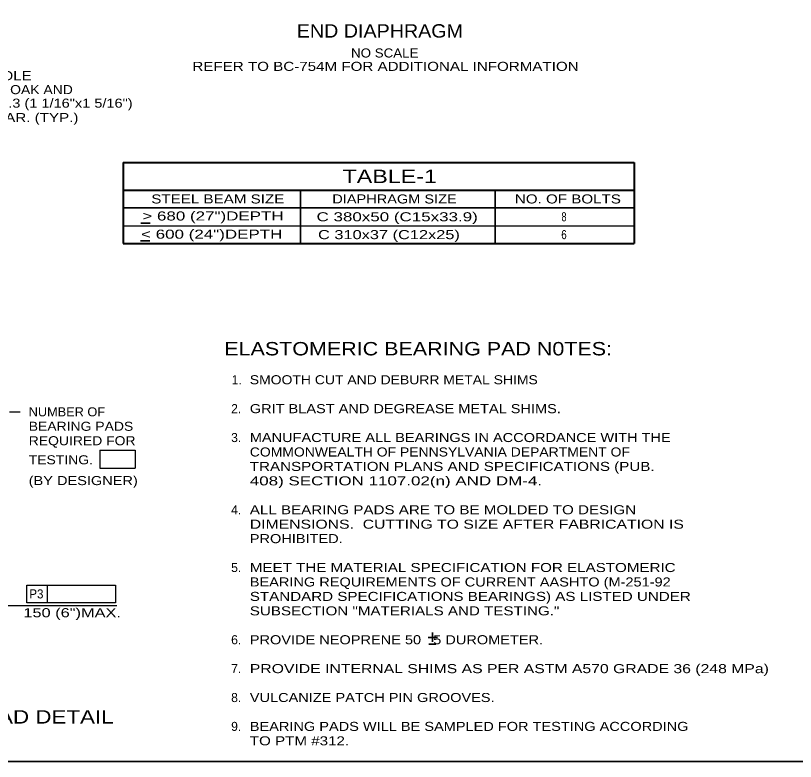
# Model space of a CAD drawing. Extents: x -11 to 79, y -154 to 0.
# Drawn here: x 49.06 to 59.39, y -43.25 to -33.38 of the extents above; entities that cross this region are included whole.
import ezdxf
from ezdxf.enums import TextEntityAlignment as Align

# ---------------------------------------------------------------- set-up
doc = ezdxf.new("R2010")
doc.units = 0
doc.header["$LTSCALE"] = 0.048
for name, color, linetype, lineweight in [('1', 7, 'Continuous', 25), ('2', 7, 'Continuous', 35), ('3', 7, 'Continuous', 25)]:
    doc.layers.add(name, color=color, linetype=linetype, lineweight=lineweight)

msp = doc.modelspace()

# ---------------------------------------------------------------- linework, layer by layer
at = {"layer": '1', "lineweight": 35}
msp.add_lwpolyline([(35.75, -43.25), (67.25, -43.25), (67.25, -22.75), (35.75, -22.75)], close=True, dxfattribs=at)
at = {"layer": '2', "lineweight": 25}
msp.add_line((48.977, -38.6205), (49.11708, -38.6205), dxfattribs=at)
at = {"layer": '3', "lineweight": 40}
for p, q in [((50.48325, -35.32025), (57.24825, -35.32025)), ((50.48325, -35.32025), (50.48325, -36.39483)), ((57.24825, -35.32025), (57.24825, -36.39483)), ((50.48325, -35.68617), (57.24825, -35.68617)), ((50.48325, -36.39483), (57.24825, -36.39483))]:
    msp.add_line(p, q, dxfattribs=at)
at = {"layer": '3', "lineweight": 35}
for p, q in [((52.83258, -35.68617), (52.83258, -36.39483)), ((55.40908, -35.68617), (55.40908, -36.39483)), ((50.48325, -35.92242), (57.24825, -35.92242)), ((50.84025, -36.12308), (50.71683, -36.12308)), ((50.83742, -36.35833), (50.71392, -36.35833)), ((54.52042, -41.60817), (54.64592, -41.60817)), ((54.58075, -41.6685), (54.58075, -41.54542)), ((54.53008, -41.69992), (54.62417, -41.69992))]:
    msp.add_line(p, q, dxfattribs=at)
at = {"layer": '3'}
for p, q in [((50.48325, -36.15858), (57.24825, -36.15858)), ((50.17175, -39.1315), (50.6435, -39.1315)), ((50.17175, -39.1315), (50.17175, -39.36775)), ((50.6435, -39.1315), (50.6435, -39.36775)), ((50.17175, -39.36775), (50.6435, -39.36775)), ((49.2075, -40.91542), (50.38333, -40.91542)), ((49.2075, -41.15158), (49.2075, -40.91542)), ((49.48133, -41.15158), (49.48133, -40.91542)), ((50.38333, -40.91542), (50.38333, -41.15158)), ((48.89267, -41.18442), (50.39892, -41.18442)), ((50.38333, -41.15158), (49.2075, -41.15158))]:
    msp.add_line(p, q, dxfattribs=at)

# ---------------------------------------------------------------- texts
for s, height, width, p in [('END DIAPHRAGM', 0.1772, 1.1, (53.88258, -33.66708)), ('NO SCALE', 0.12, 1.1, (53.94712, -33.93083)), ('REFER TO BC-754M FOR ADDITIONAL INFORMATION', 0.12, 1.25, (53.95746, -34.10817)), ('TABLE-1', 0.1772, 1.3, (54.01321, -35.59317)), ('STEEL BEAM SIZE', 0.12, 1.25, (51.736, -35.86333)), ('DIAPHRAGM SIZE', 0.12, 1.2, (54.07612, -35.86333)), ('NO. OF BOLTS', 0.12, 1.25, (56.37275, -35.86325)), ('> 680 (27")DEPTH', 0.12, 1.4, (51.67254, -36.08875)), ('C 380x50 (C15x33.9)', 0.12, 1.4, (54.11162, -36.09958)), ('8', 0.12, 0.75, (56.32071, -36.0995)), ('< 600 (24")DEPTH', 0.12, 1.4, (51.65554, -36.32983)), ('C 310x37 (C12x25)', 0.12, 1.35, (54.00271, -36.33575)), ('6', 0.12, 0.8, (56.32092, -36.33567)), ('P3', 0.12, 0.95, (49.33371, -41.09225)), ('150 (6")MAX.', 0.12, 1.35, (49.80725, -41.34167)), ('EXPANSION END BEARING PAD DETAIL', 0.1772, 1.25, (47.52546, -42.749))]:
    msp.add_text(s, height=height, dxfattribs=dict(at, width=width)).set_placement(p, align=Align.CENTER)
for s, height, width, p in [('HORIZ. SLOTTED HOLE', 0.12, 1.25, (47.00983, -34.23133)), ('FOR NORTHERN RED OAK AND', 0.12, 1.15, (47.00708, -34.41608)), ('RED MAPLE.  27.0x33.3 (1 1/16"x1 5/16")', 0.12, 1.2, (47.003, -34.59508)), ('YELLOW POPLAR. (TYP.)', 0.12, 1.25, (47.49383, -34.78592)), ('ELASTOMERIC BEARING PAD N0TES:', 0.1772, 1.2, (51.82192, -37.87475)), ('SMOOTH CUT AND DEBURR METAL SHIMS', 0.12, 1.15, (52.15992, -38.25717)), ('GRIT BLAST AND DEGREASE METAL SHIMS.', 0.12, 1.2, (52.15992, -38.63967)), ('NUMBER OF', 0.12, 1.05, (49.23192, -38.68192)), ('BEARING PADS', 0.12, 1.15, (49.23192, -38.87317)), ('MANUFACTURE ALL BEARINGS IN ACCORDANCE WITH THE', 0.12, 1.2, (52.15992, -39.02208)), ('REQUIRED FOR', 0.12, 1.15, (49.23192, -39.06433)), ('COMMONWEALTH OF PENNSYLVANIA DEPARTMENT OF', 0.12, 1.15, (52.15992, -39.21333)), ('TESTING.', 0.12, 1.15, (49.23192, -39.317)), ('TRANSPORTATION PLANS AND SPECIFICATIONS (PUB.', 0.12, 1.25, (52.15992, -39.4045)), ('(BY DESIGNER)', 0.12, 1.2, (49.23192, -39.592)), ('408) SECTION 1107.02(n) AND DM-4.', 0.12, 1.4, (52.15992, -39.59575)), ('ALL BEARING PADS ARE TO BE MOLDED TO DESIGN', 0.12, 1.25, (52.15992, -39.97825)), ('DIMENSIONS.  CUTTING TO SIZE AFTER FABRICATION IS', 0.12, 1.3, (52.15992, -40.16942)), ('PROHIBITED.', 0.12, 1.2, (52.15992, -40.36067)), ('MEET THE MATERIAL SPECIFICATION FOR ELASTOMERIC', 0.12, 1.25, (52.15992, -40.74308)), ('BEARING REQUIREMENTS OF CURRENT AASHTO (M-251-92', 0.12, 1.2, (52.15992, -40.93433)), ('STANDARD SPECIFICATIONS BEARINGS) AS LISTED UNDER', 0.12, 1.25, (52.15992, -41.12558)), ('SUBSECTION "MATERIALS AND TESTING."', 0.12, 1.25, (52.15992, -41.31683)), ('PROVIDE NEOPRENE 50   5 DUROMETER.', 0.12, 1.2, (52.15992, -41.69925)), ('PROVIDE INTERNAL SHIMS AS PER ASTM A570 GRADE 36 (248 MPa)', 0.12, 1.3, (52.15992, -42.08167)), ('VULCANIZE PATCH PIN GROOVES.', 0.12, 1.2, (52.15992, -42.46417)), ('BEARING PADS WILL BE SAMPLED FOR TESTING ACCORDING', 0.12, 1.2, (52.15992, -42.84658)), ('TO PTM #312.', 0.12, 1.25, (52.15992, -43.03783))]:
    msp.add_text(s, height=height, dxfattribs=dict(at, width=width)).set_placement(p)
for s, p in [('1.', (52.05358, -38.25717)), ('2.', (52.04683, -38.63967)), ('3.', (52.04683, -39.02208)), ('4.', (52.04683, -39.97825)), ('5.', (52.04683, -40.74308)), ('6.', (52.04683, -41.69925)), ('7.', (52.04683, -42.08167)), ('8.', (52.04683, -42.46417)), ('9.', (52.04683, -42.84658))]:
    msp.add_text(s, height=0.12, dxfattribs=at).set_placement(p, align=Align.RIGHT)

doc.saveas('drawing.dxf')
